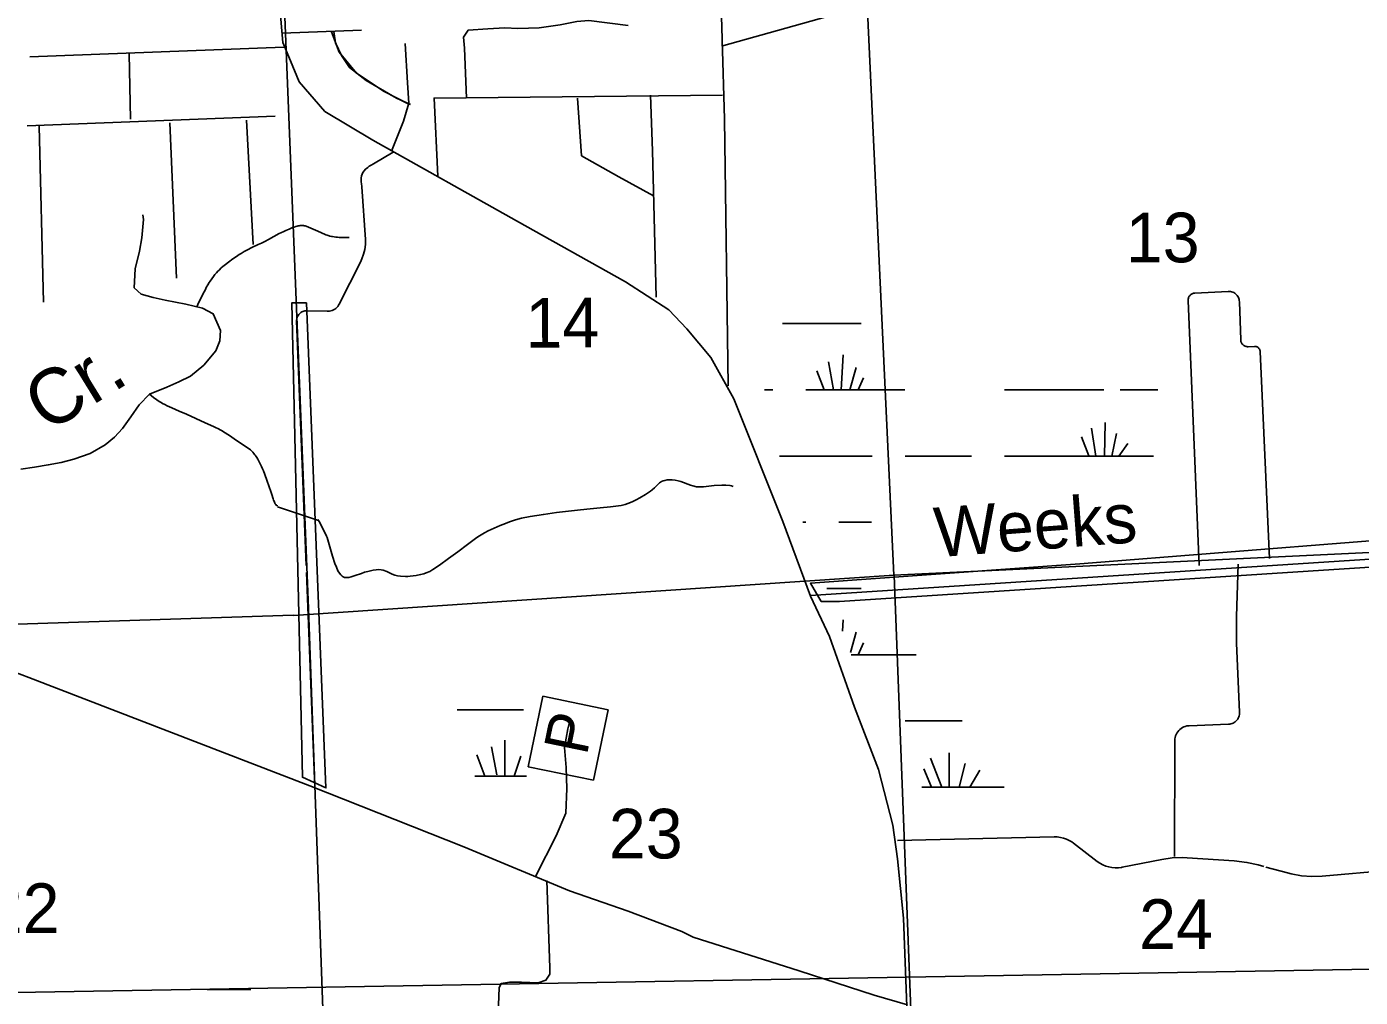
# Model space of a CAD drawing. Extents: x 2480962 to 2688785, y 277103 to 599240.
# Drawn here: x 2568978 to 2581065, y 414174 to 422970 of the extents above; entities that cross this region are included whole.
import ezdxf

# ---------------------------------------------------------------- set-up
doc = ezdxf.new("R2010")
doc.units = 0
for name, color, linetype in [('County Routes Highway Center Lines', 7, 'Continuous'), ('Divided_Highway', 7, 'Continuous'), ('Level 31', 7, 'Continuous'), ('Level 42', 7, 'Continuous'), ('Local Roads Improved', 7, 'Continuous'), ('Local Roads Paved', 7, 'Continuous'), ('Local Roads Related Cells', 7, 'Continuous'), ('Local Roads Related Text', 7, 'Continuous'), ('Narrow River Creek and Branch and Slough', 7, 'Continuous'), ('Section Lines', 7, 'Continuous'), ('Section Numbers', 7, 'Continuous'), ('Swamps', 7, 'Continuous')]:
    doc.layers.add(name, color=color, linetype=linetype)

msp = doc.modelspace()

# ---------------------------------------------------------------- linework, layer by layer
at = {"layer": 'County Routes Highway Center Lines'}
for points in [[(2575335.452, 419714.809), (2575302.01, 422131.007), (2575260.207, 423585.743), (2575218.404, 424547.206), (2575201.683, 425023.757), (2575134.799, 425960.139), (2575118.078, 426746.03), (2575076.275, 427648.97), (2575059.554, 428058.637), (2575059.554, 428234.208), (2575076.275, 428485.025), (2575201.683, 428936.494), (2575460.86, 429714.025), (2575636.432, 430115.332)], [(2571263.761, 423252.229), (2571298.486, 422826.858), (2571367.934, 422661.917), (2571446.064, 422470.934), (2571680.452, 422201.821), (2572114.505, 421941.389), (2573416.664, 421212.18), (2574406.305, 420656.593), (2574796.953, 420404.842), (2574961.893, 420231.221), (2575178.919, 419970.789), (2575387.265, 419597.503), (2575829.999, 418486.327), (2576081.75, 417809.205), (2576255.371, 417444.6), (2576481.078, 416802.202), (2576698.105, 416237.933), (2576828.321, 415734.431), (2576871.726, 415430.594), (2576923.812, 414892.369), (2576993.261, 413051.984)], [(2576960.722, 414105.53), (2576658.147, 414194.088), (2575979.197, 414415.485), (2575019.813, 414718.06), (2574916.494, 414769.719), (2574429.422, 414954.216), (2573898.071, 415138.713), (2572938.686, 415537.227), (2571543.888, 416090.718), (2568997.829, 417072.242), (2568805.952, 417146.041), (2565595.703, 418385.861), (2561950.041, 419773.279), (2561101.354, 420097.994), (2560082.931, 420489.128), (2559308.043, 420791.703), (2558776.691, 420990.96), (2558274.859, 421182.837), (2557957.524, 421300.915), (2557750.888, 421389.474), (2557367.134, 421389.474), (2557071.938, 421389.474), (2556968.62, 421389.474)]]:
    msp.add_lwpolyline(points, dxfattribs=at)
at = {"layer": 'Divided_Highway'}
msp.add_line((2561286.689, 414089.91), (2600799.421, 414762.355), dxfattribs=at)
at = {"layer": 'Level 31'}
for points in [[(2571512.522, 420467.02), (2571379.87, 420467.02), (2571477.148, 416169.098), (2571689.391, 416071.82)], [(2576179.533, 417761.856), (2576081.02, 417926.044), (2578521.949, 418101.178), (2581116.119, 418309.149), (2584673.526, 418506.175), (2584782.985, 418363.878), (2584717.31, 418287.257), (2581105.174, 418068.34), (2576343.721, 417761.856)]]:
    msp.add_lwpolyline(points, close=True, dxfattribs=at)
at = {"layer": 'Local Roads Improved'}
for p, q in [((2569091.642, 422069.148), (2569130.79, 420472.704)), ((2572299.587, 421833.629), (2572121.253, 421726.481)), ((2572015.573, 421520.259), (2572048.161, 421040.055)), ((2572002.224, 420835.531), (2571809.736, 420455.723)), ((2571424.235, 420303.067), (2571511.441, 418087.019)), ((2571701.593, 420391.372), (2571517.468, 420396.563)), ((2571590.599, 416075.529), (2571513.885, 418024.928))]:
    msp.add_line(p, q, dxfattribs=at)
for points in [[(2572965.236, 422323.3), (2572944.335, 422774.77), (2572935.974, 422875.096), (2572977.777, 422937.8), (2573157.529, 422950.341), (2573312.199, 422958.702), (2573429.247, 422954.522), (2573621.539, 422958.702), (2573813.832, 422987.964), (2573964.322, 423017.226), (2574073.009, 423025.586), (2574428.332, 422979.603)], [(2572121.253, 421726.481), (2572099.654, 421714.207), (2572082.397, 421705.182), (2572068.685, 421694.703), (2572048.598, 421678.779), (2572022.912, 421648.689), (2572013.441, 421617.842), (2572010.232, 421596.98), (2572010.26, 421583.52), (2572010.26, 421578.706), (2572010.26, 421561.053), (2572011.903, 421548.147), (2572015.573, 421520.259)], [(2572048.161, 421040.055), (2572047.037, 420995.402), (2572041.252, 420951.109), (2572030.869, 420907.664), (2572016.002, 420865.543), (2572002.224, 420835.531)], [(2571809.736, 420455.723), (2571803.609, 420445.055), (2571796.399, 420435.087), (2571788.187, 420425.928), (2571779.064, 420417.677), (2571769.128, 420410.424), (2571758.487, 420404.25), (2571747.26, 420399.223), (2571735.569, 420395.395), (2571723.541, 420392.812), (2571711.31, 420391.5), (2571701.593, 420391.372)], [(2571517.468, 420396.563), (2571507.975, 420396.333), (2571498.558, 420395.113), (2571489.32, 420392.914), (2571480.363, 420389.763), (2571471.784, 420385.691), (2571463.678, 420380.746), (2571456.133, 420374.981), (2571449.231, 420368.458), (2571443.05, 420361.25), (2571437.655, 420353.434), (2571433.108, 420345.099), (2571429.456, 420336.333), (2571426.741, 420327.234), (2571424.992, 420317.901), (2571424.228, 420308.436), (2571424.235, 420303.067)], [(2573593.239, 415273.8), (2573777.917, 415638.165), (2573862.77, 415842.809), (2573872.752, 416067.417), (2573867.761, 416257.086), (2573852.787, 416436.773), (2573882.735, 416606.477), (2573902.7, 416691.329), (2573902.7, 416701.312)], [(2573693.065, 415233.87), (2573718.022, 414440.253), (2573718.022, 414385.349), (2573683.083, 414330.445), (2573613.205, 414305.488), (2573463.466, 414310.48), (2573353.657, 414310.48), (2573278.787, 414300.497), (2573258.822, 414260.567), (2573253.831, 414105.836), (2573348.666, 412583.49), (2573373.622, 412234.099), (2573388.596, 411500.378), (2573413.553, 410996.257), (2573418.544, 410616.918), (2573428.526, 410057.893), (2573433.518, 409723.475), (2573443.5, 409423.998), (2573443.5, 409319.18), (2573453.483, 409214.363), (2573473.448, 409179.424), (2573523.361, 409154.467)]]:
    msp.add_lwpolyline(points, dxfattribs=at)
at = {"layer": 'Local Roads Paved'}
for p, q in [((2571293.126, 422912.719), (2572012.134, 422937.8)), ((2571307.167, 422783.452), (2569006.686, 422696.642)), ((2569905.345, 422723.621), (2569918.197, 422132.373)), ((2571229.037, 422158.416), (2568980.642, 422071.605)), ((2570968.605, 422123.692), (2571029.373, 420995.154)), ((2570274.12, 422097.648), (2570334.888, 420691.317)), ((2579867.26, 420571.076), (2579565.554, 420555.928)), ((2579504.806, 420489.3), (2579605.997, 418086.392)), ((2579981.013, 420132.888), (2579969.286, 420477.299)), ((2580107.267, 420072.973), (2580049.645, 420069.949)), ((2580242.35, 418149.776), (2580156.933, 420027.945)), ((2576081.02, 417816.585), (2584748.762, 418376.364)), ((2579942.738, 417626.026), (2579956.623, 418098.001)), ((2579971.383, 416758.527), (2579944.418, 417382.37)), ((2579514.443, 416635.848), (2579870.751, 416649.376)), ((2579380.575, 415451.656), (2579384.132, 416500.953)), ((2576869.123, 415594.574), (2578290.417, 415627.634)), ((2578466.861, 415571.242), (2578680.993, 415405.808)), ((2578905.318, 415352.829), (2579266.78, 415423.831)), ((2579496.333, 415438.484), (2579922.493, 415410.118)), ((2580140.286, 415373.527), (2580190.811, 415359.737)), ((2580404.87, 415301.312), (2580208.388, 415354.939)), ((2581645.123, 415352.809), (2580720.211, 415272.826))]:
    msp.add_line(p, q, dxfattribs=at)
for points in [[(2580970.545, 425182.545), (2580838.47, 424916.092), (2580733.922, 424736.131), (2580480.072, 424498.952), (2580132.83, 424247.202), (2579389.233, 423790.455), (2578781.559, 423408.489), (2578564.533, 423339.04), (2578199.928, 423243.548), (2577913.453, 423226.186), (2576715.467, 423174.1), (2576515.803, 423139.376), (2575274.411, 422792.133)], [(2571741.22, 422922.349), (2571810.668, 422740.047), (2571966.927, 422549.064), (2572218.678, 422384.123), (2572435.704, 422271.27)], [(2571761.317, 422925.26), (2571778.038, 422824.933), (2571832.382, 422707.885), (2571903.447, 422599.198), (2572053.936, 422482.151), (2572329.835, 422323.3), (2572455.243, 422264.776)], [(2572409.26, 422816.573), (2572430.161, 422461.249), (2572442.702, 422277.317), (2572392.539, 422114.286), (2572283.852, 421842.569)], [(2575283.092, 422349.399), (2572670.093, 422323.356), (2572702.966, 421614.774)], [(2574684.099, 420517.696), (2574649.375, 421845.898), (2574632.013, 422349.399)], [(2573968.502, 422323.3), (2574006.125, 421800.766), (2574344.727, 421608.473), (2574658.247, 421437.082)], [(2579565.554, 420555.928), (2579558.888, 420555.243), (2579552.331, 420553.864), (2579545.954, 420551.808), (2579539.827, 420549.096), (2579534.017, 420545.759), (2579528.587, 420541.831), (2579523.598, 420537.359), (2579519.103, 420532.389), (2579515.153, 420526.977), (2579511.79, 420521.182), (2579509.051, 420515.067), (2579506.966, 420508.699), (2579505.559, 420502.147), (2579504.845, 420495.485), (2579504.806, 420489.3)], [(2579969.286, 420477.299), (2579968.408, 420487.436), (2579966.475, 420497.426), (2579963.508, 420507.159), (2579959.54, 420516.528), (2579954.615, 420525.432), (2579948.786, 420533.772), (2579942.118, 420541.457), (2579934.682, 420548.403), (2579926.561, 420554.533), (2579917.844, 420559.781), (2579908.626, 420564.089), (2579899.008, 420567.41), (2579889.096, 420569.708), (2579878.998, 420570.956), (2579868.825, 420571.142), (2579867.26, 420571.076)], [(2580049.645, 420069.949), (2580042.815, 420069.947), (2580036.023, 420070.661), (2580029.342, 420072.08), (2580022.846, 420074.191), (2580016.607, 420076.968), (2580010.692, 420080.383), (2580005.166, 420084.397), (2580000.09, 420088.967), (2579995.52, 420094.042), (2579991.505, 420099.567), (2579988.09, 420105.482), (2579985.31, 420111.721), (2579983.2, 420118.216), (2579981.779, 420124.897), (2579981.065, 420131.689), (2579981.013, 420132.888)], [(2580156.933, 420027.945), (2580156.45, 420032.866), (2580155.456, 420037.709), (2580153.96, 420042.423), (2580151.981, 420046.954), (2580149.538, 420051.253), (2580146.659, 420055.273), (2580143.376, 420058.971), (2580139.724, 420062.305), (2580135.744, 420065.238), (2580131.479, 420067.74), (2580126.976, 420069.782), (2580122.284, 420071.343), (2580117.455, 420072.404), (2580112.541, 420072.955), (2580107.596, 420072.989), (2580107.267, 420072.973)], [(2579944.418, 417382.37), (2579942.738, 417626.026)], [(2579870.751, 416649.376), (2579881.665, 416650.365), (2579892.417, 416652.489), (2579902.888, 416655.725), (2579912.963, 416660.037), (2579922.532, 416665.38), (2579931.489, 416671.694), (2579939.739, 416678.909), (2579947.189, 416686.947), (2579953.758, 416695.72), (2579959.374, 416705.131), (2579963.976, 416715.077), (2579967.512, 416725.45), (2579969.945, 416736.137), (2579971.247, 416747.019), (2579971.405, 416757.977), (2579971.383, 416758.527)], [(2579384.132, 416500.953), (2579384.922, 416515.109), (2579387.187, 416529.104), (2579390.903, 416542.787), (2579396.029, 416556.006), (2579402.508, 416568.617), (2579410.271, 416580.481), (2579419.229, 416591.469), (2579429.289, 416601.461), (2579440.337, 416610.345), (2579452.254, 416618.027), (2579464.908, 416624.421), (2579478.161, 416629.457), (2579491.869, 416633.081), (2579505.879, 416635.251), (2579514.443, 416635.848)], [(2578290.417, 415627.634), (2578318.808, 415627.258), (2578347.004, 415623.916), (2578374.697, 415617.645), (2578401.582, 415608.514), (2578427.365, 415596.622), (2578451.764, 415582.101), (2578466.861, 415571.242)], [(2578680.993, 415405.808), (2578705.003, 415389.189), (2578730.619, 415375.171), (2578757.56, 415363.907), (2578785.53, 415355.522), (2578814.224, 415350.106), (2578843.327, 415347.719), (2578872.521, 415348.388), (2578901.484, 415352.104), (2578905.318, 415352.829)], [(2579266.78, 415423.831), (2579358.567, 415436.915), (2579451.219, 415440.333), (2579496.333, 415438.484)], [(2579922.493, 415410.118), (2580037.465, 415396.391), (2580140.286, 415373.527)], [(2580720.211, 415272.826), (2580625.81, 415269.624), (2580531.593, 415276.308), (2580438.59, 415292.804), (2580404.87, 415301.312)]]:
    msp.add_lwpolyline(points, dxfattribs=at)
at = {"layer": 'Local Roads Related Cells'}
for p, q in [((2573655.754, 416902.506), (2573523.601, 416262.812)), ((2574246.483, 416780.468), (2573655.754, 416902.506)), ((2574114.33, 416140.774), (2574246.483, 416780.468)), ((2573523.601, 416262.812), (2574114.33, 416140.774))]:
    msp.add_line(p, q, dxfattribs=at)
at = {"layer": 'Narrow River Creek and Branch and Slough'}
for points in [[(2570029.32, 421263.746), (2570034.895, 421221.465), (2570020.938, 421057.67), (2570001.212, 420936.027), (2569960.783, 420777.174), (2569952.23, 420602.891), (2570016.286, 420545.644), (2570124.422, 420514.49), (2570233.526, 420490.333), (2570326.19, 420473.089), (2570418.828, 420455.731), (2570572.438, 420420.728), (2570668.126, 420369.157), (2570733.279, 420216.919), (2570728.745, 420123.019), (2570693.155, 420031.681), (2570583.693, 419903.623), (2570463.362, 419801.819), (2570356.233, 419751.137), (2570247.89, 419704.089), (2570090.157, 419638.757), (2569996.175, 419542.564), (2569921.123, 419435.849), (2569845.431, 419329.537), (2569772.862, 419249.35), (2569688.673, 419179.769), (2569551.634, 419101.325), (2569404.899, 419049.507), (2569289.353, 419021.897), (2569173.032, 418999.072), (2569049.2, 418978.723), (2568925.197, 418958.991)], [(2570520.371, 420432.593), (2570538.265, 420472.516), (2570552.394, 420502.09), (2570574.381, 420546.086), (2570596.898, 420589.934), (2570604.916, 420605.197), (2570619.524, 420631.476), (2570631.061, 420650.822), (2570640.093, 420665.126), (2570654.334, 420686.248), (2570669.507, 420706.969), (2570684.308, 420725.381), (2570697.868, 420740.801), (2570710.167, 420753.807), (2570721.238, 420764.848), (2570741.258, 420783.482), (2570756.764, 420796.953), (2570780.715, 420816.479), (2570805.38, 420835.359), (2570847.336, 420866.143), (2570879.11, 420888.426), (2570903.264, 420904.511), (2570921.627, 420916.15), (2570949.664, 420932.814), (2570978.412, 420948.387), (2571017.687, 420967.753), (2571077.108, 420995.557), (2571106.707, 421009.632), (2571136.022, 421024.273), (2571168.929, 421041.606), (2571218.017, 421068.166), (2571267.284, 421094.547), (2571282.036, 421102.102), (2571308.102, 421114.664), (2571327.857, 421123.619), (2571357.817, 421136.477), (2571388.164, 421148.857), (2571402.77, 421154.385), (2571415.996, 421158.77), (2571427.805, 421162.1), (2571438.252, 421164.516), (2571447.432, 421166.177), (2571455.464, 421167.235), (2571462.471, 421167.827), (2571468.573, 421168.065), (2571479.147, 421167.802), (2571486.961, 421166.987), (2571492.739, 421166.003), (2571501.247, 421163.886), (2571509.532, 421160.949), (2571552.04, 421143.152), (2571594.473, 421125.076), (2571642.203, 421104.522), (2571690.041, 421084.061), (2571700.811, 421079.925), (2571710.408, 421076.84), (2571718.918, 421074.5), (2571726.439, 421072.694), (2571739.73, 421069.995), (2571749.779, 421068.281), (2571764.924, 421066.063), (2571780.081, 421064.088), (2571795.236, 421062.332), (2571808.526, 421061.075), (2571831.826, 421059.533), (2571849.313, 421058.948), (2571862.422, 421058.844), (2571882.056, 421059.248), (2571901.631, 421060.347)], [(2570090.157, 419638.757), (2570128.377, 419609.904), (2570157.498, 419589.025), (2570179.762, 419574.106), (2570196.768, 419563.462), (2570209.726, 419555.842), (2570229.533, 419545.079), (2570249.84, 419535.217), (2570293.569, 419515.714), (2570359.401, 419487.162), (2570425.066, 419458.263), (2570510.069, 419419.835), (2570595.01, 419381.242), (2570670.416, 419347.289), (2570689.09, 419338.439), (2570716.734, 419324.437), (2570730.338, 419317.008), (2570743.764, 419309.232), (2570776.165, 419289.185), (2570823.924, 419257.931), (2570871.511, 419226.4), (2570930.217, 419187.834), (2570988.633, 419148.71), (2570994.367, 419144.658), (2571004.695, 419136.532), (2571013.296, 419128.894), (2571020.502, 419121.841), (2571026.572, 419115.411), (2571036.689, 419103.633), (2571043.875, 419094.412), (2571049.052, 419087.307), (2571056.491, 419076.389), (2571063.559, 419065.21), (2571072.299, 419050.578), (2571079.66, 419037.706), (2571091.874, 419014.978), (2571100.459, 418997.726), (2571106.562, 418984.649), (2571115.158, 418964.781), (2571123.064, 418944.568), (2571150.733, 418868.482), (2571177.654, 418792.196), (2571186.048, 418767.307), (2571198.134, 418729.804), (2571210.505, 418692.329), (2571214.938, 418680.244), (2571219.239, 418669.908), (2571223.372, 418661.057), (2571227.302, 418653.466), (2571231.002, 418646.947), (2571234.453, 418641.34), (2571241.007, 418631.752), (2571253.991, 418627.074)], [(2571616.877, 418502.71), (2571635.624, 418476.177), (2571694.379, 418354.284), (2571700.608, 418339.623), (2571714.034, 418297.761), (2571731.704, 418234.464), (2571750.098, 418171.352), (2571771.973, 418105.267), (2571784.483, 418072.604), (2571799.162, 418040.023), (2571812.755, 418017.397), (2571825.734, 418001.766), (2571836.71, 417991.799), (2571845.502, 417985.735), (2571859.385, 417979.544), (2571873.844, 417977.631), (2571897.94, 417980.099), (2571919.046, 417984.52), (2571956.081, 417995.809), (2572012.022, 418016.196), (2572040.243, 418025.552), (2572068.675, 418032.876), (2572118.864, 418043.545), (2572143.956, 418047.742), (2572168.852, 418049.977), (2572190.424, 418048.568), (2572209.048, 418044.205), (2572241.283, 418031.817), (2572289.475, 418009.389), (2572313.828, 418000.015), (2572338.553, 417994.066), (2572367.246, 417990.462), (2572411.127, 417987.943), (2572433.08, 417988.4), (2572454.82, 417990.258), (2572508.199, 417997.661), (2572548.16, 418005.409), (2572577.614, 418013.149), (2572599.215, 418020.333), (2572630.526, 418033.758), (2572660.154, 418050.914), (2572717.838, 418090.516), (2572802.053, 418150.873), (2572885.459, 418212.104), (2572971.611, 418276.786), (2573058.307, 418340.964), (2573082.789, 418357.533), (2573127.234, 418383.727), (2573161.661, 418401.491), (2573214.566, 418426.028), (2573268.374, 418449.181), (2573316.183, 418468.874), (2573352.257, 418482.632), (2573407.05, 418500.807), (2573463.083, 418514.981), (2573541.886, 418530.527), (2573660.382, 418550.654), (2573779.464, 418566.484), (2573887.602, 418578.658), (2573995.789, 418590.333), (2574085.49, 418599.428), (2574175.2, 418608.437), (2574270.25, 418619.122), (2574365.114, 418631.951), (2574400.551, 418639.529), (2574426.463, 418647.791), (2574464.514, 418663.282), (2574501.901, 418681.184), (2574536.126, 418699.655), (2574585.227, 418730.034), (2574633.041, 418762.013), (2574645.994, 418771.782), (2574666.674, 418791.102), (2574696.918, 418821.54), (2574713.579, 418835.583), (2574732.426, 418847.718), (2574746.993, 418854.342), (2574760.075, 418858.488), (2574783.477, 418862.596), (2574801.245, 418863.545), (2574827.825, 418862.528), (2574853.794, 418859.81), (2574882.266, 418854.45), (2574907.052, 418847.286), (2574993.637, 418815.631), (2575015.421, 418808.808), (2575048.341, 418801.522), (2575064.942, 418799.689), (2575081.658, 418799.355), (2575113.243, 418801.441), (2575160.747, 418806.95), (2575208.309, 418811.513), (2575279.63, 418815.565), (2575315.329, 418815.832), (2575350.927, 418813.317), (2575365.506, 418808.956), (2575379.419, 418801.953)], [(2571622.914, 418494.166), (2571250.693, 418619.62)]]:
    msp.add_lwpolyline(points, dxfattribs=at)
at = {"layer": 'Section Lines'}
for p, q in [((2576838.578, 418001.052), (2576583.406, 423402.326)), ((2571532.901, 417696.512), (2571314.659, 423133.666)), ((2576838.578, 418001.052), (2581859.782, 418239.291)), ((2571395.986, 417635.338), (2576839.549, 418001.098)), ((2577047.832, 412550.225), (2576839.549, 418001.098)), ((2566219.483, 417468.407), (2571391.755, 417637.208)), ((2571724.292, 412319.61), (2571532.901, 417696.512))]:
    msp.add_line(p, q, dxfattribs=at)
at = {"layer": 'Swamps'}
for p, q in [((2576290.119, 419679.152), (2576243.864, 419933.536)), ((2576361.119, 419679.104), (2576378.355, 419995.181)), ((2576205.045, 419679.239), (2576139.572, 419851.106)), ((2576437.805, 419679.284), (2576496.037, 419883.106)), ((2576514.401, 419679.207), (2576563.284, 419787.842)), ((2578439.606, 419679.119), (2578739.605, 419679.125)), ((2578667.615, 419079.182), (2578628.221, 419332.419)), ((2578745.777, 419079.139), (2578751.504, 419382.856)), ((2578605.293, 419080.104), (2578539.222, 419252.899)), ((2578812.876, 419078.931), (2578855.76, 419284.785)), ((2578875.072, 419078.625), (2578958.849, 419192.328)), ((2576939.616, 419079.079), (2577539.615, 419079.093)), ((2577839.615, 419079.099), (2578439.614, 419079.113)), ((2578439.614, 419079.113), (2579189.612, 419079.13)), ((2571532.901, 417696.512), (2571724.292, 412319.61)), ((2576514.431, 417279.184), (2576563.314, 417387.818)), ((2573191.367, 416444.364), (2573239.699, 416190.634)), ((2573312.189, 416504.778), (2573312.193, 416178.554)), ((2573058.463, 416371.866), (2573130.96, 416178.55)), ((2573457.178, 416359.793), (2573396.769, 416178.556)), ((2577169.158, 416341.732), (2577272.179, 416079.057)), ((2577338.309, 416390.066), (2577338.313, 416079.059)), ((2577108.748, 416245.072), (2577179.561, 416079.055)), ((2577483.297, 416293.41), (2577429.687, 416078.96)), ((2577616.202, 416233.002), (2577526.484, 416079.192))]:
    msp.add_line(p, q, dxfattribs=at)
for points in [[(2575828.087, 420279.066), (2576539.602, 420279.082)], [(2575663.624, 419679.056), (2575739.611, 419679.058)], [(2576039.611, 419679.065), (2576937.792, 419679.085)], [(2577840.802, 419679.105), (2578439.606, 419679.119)], [(2578889.605, 419679.129), (2579230.179, 419679.136)], [(2575799.599, 419079.053), (2576639.617, 419079.072)], [(2576012.194, 418479.052), (2576039.626, 418479.053)], [(2576339.625, 418479.059), (2576633.747, 418479.066)], [(2576230.887, 417879.051), (2576539.632, 417879.058)], [(2576372.71, 417491.083), (2576378.385, 417595.158)], [(2576443.235, 417298.158), (2576496.067, 417483.082)], [(2576450.22, 417279.05), (2577039.941, 417279.064)], [(2572879.006, 416778.55), (2573481.85, 416778.564)], [(2576939.647, 416679.055), (2577457.423, 416679.067)], [(2573040.877, 416178.548), (2573508.669, 416178.558)], [(2577089.654, 416079.053), (2577837.805, 416079.07)], [(2570612.691, 414243.737), (2571009.128, 414243.746)]]:
    msp.add_lwpolyline(points, dxfattribs=at)

# ---------------------------------------------------------------- texts
at = {"layer": 'Level 42'}
msp.add_text('Cr.', height=500, rotation=31.6759083, dxfattribs=at).set_placement((2569161.83, 419282.844))
at = {"layer": 'Local Roads Related Text'}
for s, height, rotation, p in [('Weeks', 450, 4.33075, (2577220.101, 418161.34)), ('P', 400, 78.3275583, (2574053.553, 416356.948))]:
    msp.add_text(s, height=height, rotation=rotation, dxfattribs=at).set_placement(p)
at = {"layer": 'Section Numbers'}
for s, rotation, p in [('13', 0.0292083, (2578939.432, 420834.52)), ('14', 0.0996139, (2573498.583, 420062.265)), ('23', 0.0292556, (2574254.031, 415432.399)), ('22', 0.0292583, (2568606.393, 414756.743)), ('24', 0.0292639, (2579060.543, 414613.006))]:
    msp.add_text(s, height=450, rotation=rotation, dxfattribs=at).set_placement(p)

doc.saveas('drawing.dxf')
